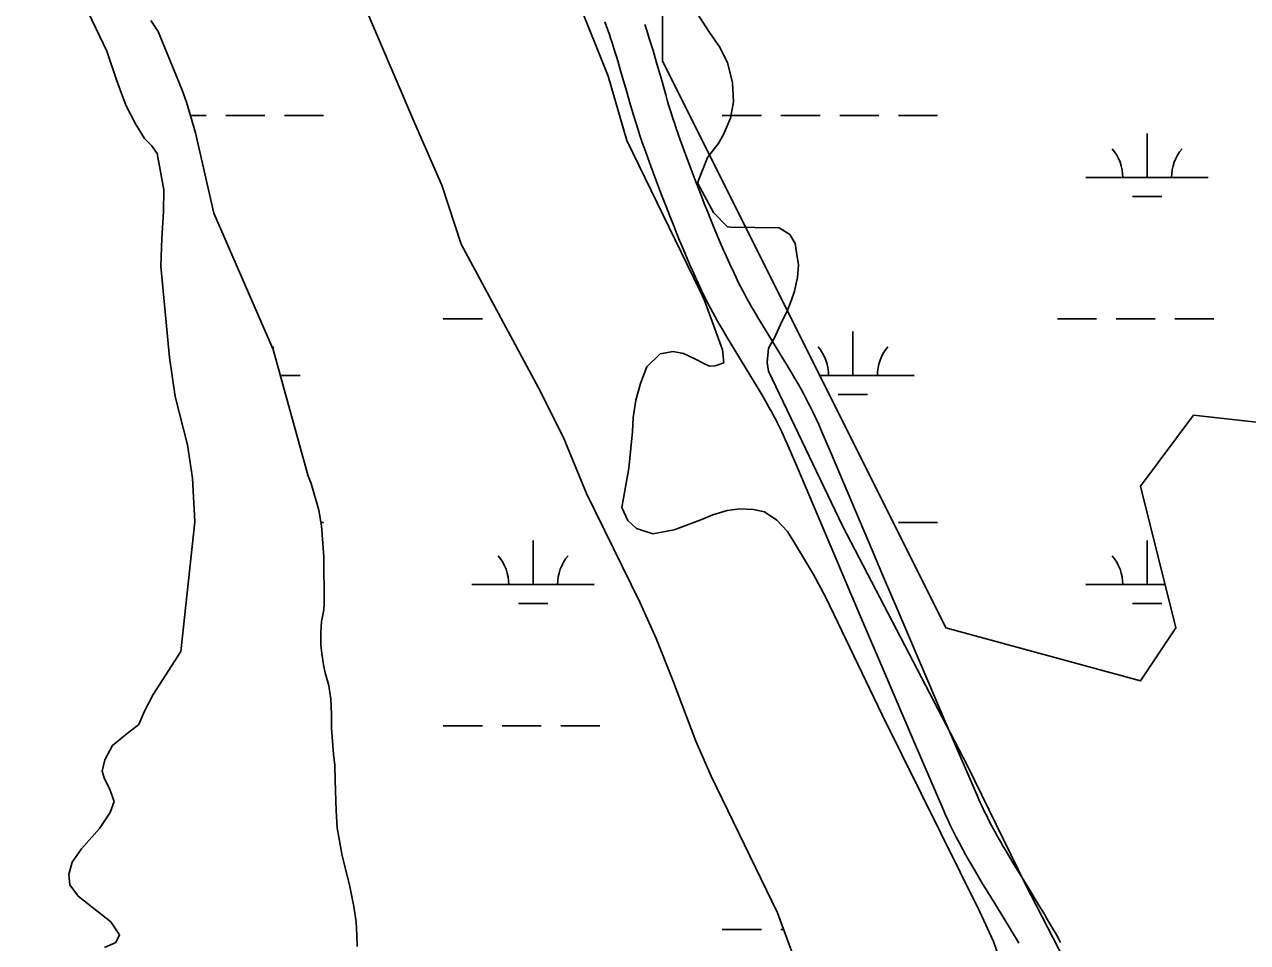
# Model space of a CAD drawing. Extents: x 3161564 to 3199464, y 849354 to 874788.
# Drawn here: x 3181999 to 3182999, y 856709 to 857459 of the extents above; entities that cross this region are included whole.
import ezdxf

# ---------------------------------------------------------------- set-up
doc = ezdxf.new("R2010")
doc.units = 0
for name, color, linetype in [('V-ROAD-CNTR', 7, 'Continuous'), ('V-SITE-VEGE', 7, 'Continuous'), ('V-TOPO-SHOR', 7, 'Continuous'), ('V-WETL-SWMP', 7, 'Continuous')]:
    doc.layers.add(name, color=color, linetype=linetype)

msp = doc.modelspace()

# ---------------------------------------------------------------- linework, layer by layer
at = {"layer": 'V-ROAD-CNTR'}
for points in [[(3182473.74, 857461.14), (3182474.88, 857458.1), (3182475.95, 857455.11), (3182476.97, 857452.21), (3182477.95, 857449.34)], [(3182506.38, 857458.92), (3182508.29, 857453.15), (3182510.05, 857447.65), (3182511.64, 857442.5), (3182513.09, 857437.67), (3182515.72, 857428.69), (3182520.17, 857413.08), (3182523.5, 857401.47), (3182524.76, 857397.18), (3182525.87, 857393.45), (3182527.88, 857386.91), (3182529.41, 857382.07), (3182530.59, 857378.48), (3182532.42, 857373.06), (3182533.35, 857370.42), (3182534.31, 857367.75), (3182539.5, 857353.55), (3182544.09, 857341.16), (3182548.17, 857330.36), (3182551.79, 857320.94), (3182555, 857312.73), (3182557.85, 857305.57), (3182560.37, 857299.32), (3182562.6, 857293.88), (3182564.58, 857289.13), (3182568.1, 857280.82), (3182570.78, 857274.63), (3182572.81, 857270.01), (3182575.93, 857263.08), (3182579.08, 857256.21), (3182580.96, 857252.26), (3182582.82, 857248.47), (3182584.68, 857244.8), (3182586.53, 857241.27), (3182588.36, 857237.85), (3182590.18, 857234.54), (3182591.96, 857231.35), (3182593.72, 857228.25), (3182595.44, 857225.27), (3182598.84, 857219.49), (3182625.66, 857175.42), (3182629.02, 857169.71), (3182631.9, 857164.7), (3182634.39, 857160.28), (3182636.53, 857156.38), (3182638.38, 857152.94), (3182639.97, 857149.91), (3182641.36, 857147.21), (3182643.7, 857142.54), (3182645.43, 857138.97), (3182646.71, 857136.24), (3182648.57, 857132.18), (3182650.35, 857128.11), (3182658.21, 857109.71), (3182671.84, 857077.6), (3182692.22, 857029.44), (3182702.41, 857005.38), (3182712.65, 856981.35), (3182729.01, 856943.07), (3182753.63, 856885.67), (3182778.29, 856828.33), (3182779.45, 856825.67), (3182780.61, 856823.09), (3182781.78, 856820.56), (3182782.95, 856818.07), (3182784.12, 856815.63), (3182785.29, 856813.25), (3182787.69, 856808.51), (3182790.07, 856803.96), (3182792.44, 856799.56), (3182794.78, 856795.3), (3182797.1, 856791.19), (3182799.39, 856787.21), (3182801.64, 856783.35), (3182803.85, 856779.63), (3182808.21, 856772.37), (3182812.36, 856765.58), (3182820.26, 856752.76), (3182827.2, 856741.48), (3182830.23, 856736.49), (3182833.06, 856731.79), (3182835.69, 856727.37), (3182838.13, 856723.19), (3182840.4, 856719.25), (3182842.51, 856715.54), (3182844.46, 856712.04), (3182846.25, 856708.79)], [(3182477.91, 857449.48), (3182479.77, 857443.87), (3182481.42, 857438.67), (3182482.94, 857433.76), (3182484.33, 857429.14), (3182486.9, 857420.36), (3182491.33, 857404.83), (3182494.69, 857393.11), (3182495.99, 857388.67), (3182497.16, 857384.77), (3182499.24, 857377.99), (3182500.86, 857372.87), (3182502.12, 857369.01), (3182504.05, 857363.29), (3182505.07, 857360.39), (3182506.1, 857357.53), (3182511.34, 857343.18), (3182516, 857330.65), (3182520.13, 857319.68), (3182523.81, 857310.1), (3182527.09, 857301.73), (3182530, 857294.41), (3182532.58, 857288.01), (3182534.88, 857282.42), (3182536.92, 857277.52), (3182540.52, 857269.01), (3182543.29, 857262.62), (3182545.4, 857257.82), (3182548.61, 857250.68), (3182551.9, 857243.52), (3182553.94, 857239.21), (3182555.99, 857235.05), (3182558.02, 857231.06), (3182560.02, 857227.23), (3182561.99, 857223.55), (3182563.93, 857220.02), (3182565.83, 857216.62), (3182567.69, 857213.34), (3182569.51, 857210.18), (3182573.09, 857204.09), (3182599.92, 857160.01), (3182603.09, 857154.62), (3182605.82, 857149.87), (3182608.16, 857145.7), (3182610.17, 857142.05), (3182611.89, 857138.86), (3182613.36, 857136.06), (3182614.61, 857133.62), (3182616.79, 857129.28), (3182618.36, 857126.04), (3182619.49, 857123.63), (3182621.18, 857119.94), (3182622.81, 857116.2), (3182630.6, 857097.96), (3182644.22, 857065.89), (3182664.59, 857017.74), (3182674.8, 856993.65), (3182685.05, 856969.57), (3182701.43, 856931.26), (3182726.06, 856873.83), (3182750.77, 856816.39), (3182752.02, 856813.52), (3182753.3, 856810.67), (3182754.58, 856807.89), (3182755.86, 856805.17), (3182757.15, 856802.5), (3182758.44, 856799.87), (3182761.01, 856794.8), (3182763.56, 856789.9), (3182766.09, 856785.21), (3182768.58, 856780.69), (3182771.03, 856776.35), (3182773.43, 856772.17), (3182775.78, 856768.15), (3182778.08, 856764.26), (3182782.55, 856756.82), (3182786.79, 856749.89), (3182794.72, 856737.03), (3182801.61, 856725.83), (3182804.56, 856720.96), (3182807.31, 856716.4), (3182809.85, 856712.12), (3182812.2, 856708.12)]]:
    msp.add_lwpolyline(points, dxfattribs=at)
at = {"layer": 'V-SITE-VEGE'}
for p, q in [((3181999.3, 857577.71), (3182066.64, 857437.29)), ((3182476.45, 857416.78), (3182432.47, 857526.86)), ((3182547.64, 857470.72), (3182558.77, 857453.12)), ((3182558.77, 857453.12), (3182567.43, 857440.78)), ((3182066.64, 857437.29), (3182074.83, 857412.81)), ((3182567.43, 857440.78), (3182573.95, 857427.85)), ((3182573.95, 857427.85), (3182578.09, 857411.19)), ((3182074.83, 857412.81), (3182082.27, 857393.04)), ((3182491.57, 857364.26), (3182476.45, 857416.78)), ((3182578.09, 857411.19), (3182578.78, 857395.64)), ((3182082.27, 857393.04), (3182089.95, 857377.83)), ((3182578.78, 857395.64), (3182576.47, 857382.35)), ((3182576.47, 857382.35), (3182570.72, 857369.04)), ((3182089.95, 857377.83), (3182097.47, 857365.91)), ((3182097.47, 857365.91), (3182103.22, 857360.1)), ((3182551.21, 857242.18), (3182491.57, 857364.26)), ((3182570.72, 857369.04), (3182566.36, 857361.44)), ((3182103.22, 857360.1), (3182107.7, 857353.44)), ((3182107.7, 857353.44), (3182113.36, 857323.95)), ((3182566.36, 857361.44), (3182557.75, 857350.24)), ((3182557.75, 857350.24), (3182549.5, 857329.63)), ((3182113.36, 857323.95), (3182113.08, 857305.82)), ((3182549.5, 857329.63), (3182562.53, 857305.33)), ((3182113.08, 857305.82), (3182111.54, 857284.27)), ((3182562.53, 857305.33), (3182573.9, 857293.72)), ((3182573.9, 857293.72), (3182576.33, 857293.32)), ((3182576.33, 857293.32), (3182616.29, 857292.93)), ((3182616.29, 857292.93), (3182624.89, 857287.44)), ((3182111.54, 857284.27), (3182110.73, 857261.43)), ((3182624.89, 857287.44), (3182629.23, 857279.91)), ((3182629.23, 857279.91), (3182630.73, 857270.93)), ((3182630.73, 857270.93), (3182631.94, 857262.52)), ((3182631.94, 857262.52), (3182631.31, 857252.25)), ((3182110.73, 857261.43), (3182117.76, 857186.72)), ((3182631.31, 857252.25), (3182628.69, 857240.95)), ((3182555.13, 857233.51), (3182551.21, 857242.18)), ((3182569.87, 857193.1), (3182555.13, 857233.51)), ((3182625.91, 857233.08), (3182622.69, 857224.78)), ((3182628.69, 857240.95), (3182625.91, 857233.08)), ((3182622.69, 857224.78), (3182618.34, 857216.18)), ((3182618.34, 857216.18), (3182612.59, 857203.58)), ((3182612.59, 857203.58), (3182607.38, 857194.41)), ((3182570.95, 857182.41), (3182569.87, 857193.1)), ((3182607.38, 857194.41), (3182606.34, 857182.7)), ((3182117.76, 857186.72), (3182122.44, 857155.09)), ((3182508.06, 857179.34), (3182518.96, 857189.84)), ((3182518.96, 857189.84), (3182529.5, 857191.78)), ((3182529.5, 857191.78), (3182537.93, 857190.13)), ((3182537.93, 857190.13), (3182547.24, 857185.78)), ((3182547.24, 857185.78), (3182554.55, 857181.85)), ((3182563.84, 857180.07), (3182570.95, 857182.41)), ((3182606.34, 857182.7), (3182607.54, 857175.57)), ((3182502.89, 857165.59), (3182508.06, 857179.34)), ((3182554.55, 857181.85), (3182559.28, 857179.75)), ((3182559.28, 857179.75), (3182563.84, 857180.07)), ((3182607.54, 857175.57), (3182668.06, 857049.22)), ((3182499, 857152.01), (3182502.89, 857165.59)), ((3182122.44, 857155.09), (3182132.46, 857115.5)), ((3182496.98, 857137.87), (3182499, 857152.01)), ((3182496.36, 857126.44), (3182496.98, 857137.87)), ((3182494.64, 857109.74), (3182496.36, 857126.44)), ((3182132.46, 857115.5), (3182136.68, 857088.14)), ((3182493.32, 857096.46), (3182494.64, 857109.74)), ((3182487.59, 857064.31), (3182493.32, 857096.46)), ((3182136.68, 857088.14), (3182138.68, 857052.48)), ((3182492.38, 857053.64), (3182487.59, 857064.31)), ((3182584.19, 857063.24), (3182573.65, 857061.87)), ((3182595.18, 857062.61), (3182584.19, 857063.24)), ((3182604.33, 857060.69), (3182595.18, 857062.61)), ((3182138.68, 857052.48), (3182127.13, 856946.66)), ((3182499.71, 857047.14), (3182492.38, 857053.64)), ((3182552.31, 857054.27), (3182530.26, 857045.96)), ((3182561.98, 857058.2), (3182552.31, 857054.27)), ((3182573.65, 857061.87), (3182561.98, 857058.2)), ((3182614.23, 857053.92), (3182604.33, 857060.69)), ((3182623.01, 857044.57), (3182614.23, 857053.92)), ((3182512.87, 857042.68), (3182499.71, 857047.14)), ((3182530.26, 857045.96), (3182512.87, 857042.68)), ((3182629.52, 857034.07), (3182623.01, 857044.57)), ((3182668.06, 857049.22), (3182769.81, 856853.57)), ((3182644.41, 857009.51), (3182629.52, 857034.07)), ((3182654.27, 856990.61), (3182644.41, 857009.51)), ((3182700.27, 856895.38), (3182654.27, 856990.61)), ((3182127.13, 856946.66), (3182104.44, 856911.52)), ((3182104.44, 856911.52), (3182097.42, 856897.91)), ((3182097.42, 856897.91), (3182092.66, 856886.89)), ((3182780.34, 856733.95), (3182700.27, 856895.38)), ((3182092.66, 856886.89), (3182082.02, 856878.52)), ((3182082.02, 856878.52), (3182071.39, 856869.88)), ((3182071.39, 856869.88), (3182064.92, 856858.12)), ((3182064.92, 856858.12), (3182062.86, 856848.69)), ((3182769.81, 856853.57), (3182817.69, 856756.08)), ((3182062.86, 856848.69), (3182064.33, 856843.28)), ((3182064.33, 856843.28), (3182068.98, 856833.76)), ((3182068.98, 856833.76), (3182072.76, 856824.09)), ((3182072.76, 856824.09), (3182069.27, 856815.07)), ((3182069.27, 856815.07), (3182060.67, 856801.87)), ((3182060.67, 856801.87), (3182045.97, 856785.34)), ((3182045.97, 856785.34), (3182038.35, 856774.29)), ((3182038.35, 856774.29), (3182035.44, 856764.28)), ((3182035.44, 856764.28), (3182036.5, 856756.02)), ((3182036.5, 856756.02), (3182043.14, 856746.65)), ((3182817.69, 856756.08), (3182860.31, 856673.39)), ((3182043.14, 856746.65), (3182069.99, 856725.75)), ((3182791.53, 856709.5), (3182780.34, 856733.95)), ((3182069.99, 856725.75), (3182077.07, 856715.11)), ((3182077.07, 856715.11), (3182073.98, 856708.81)), ((3182073.98, 856708.81), (3182064.6, 856704.74)), ((3182811.4, 856652.3), (3182791.53, 856709.5))]:
    msp.add_line(p, q, dxfattribs=at)
at = {"layer": 'V-TOPO-SHOR'}
msp.add_lwpolyline([(3182102.53, 857462.2), (3182108.46, 857453.26), (3182128.25, 857405.34), (3182131.76, 857395.38), (3182139.09, 857370.47), (3182154.18, 857304.67), (3182202.6, 857193.49), (3182231.26, 857089.99), (3182233.59, 857083.87), (3182239.91, 857061.95), (3182242.01, 857049.27), (3182244.07, 857023.89), (3182244.38, 856985.22), (3182243.99, 856980.65), (3182242.21, 856971.08), (3182241.43, 856962.23), (3182241.51, 856952.1), (3182242.28, 856944.97), (3182243.64, 856935.57), (3182245.12, 856929.16), (3182248.2, 856918.91), (3182249.86, 856907.65), (3182250.39, 856894.96), (3182250.34, 856883.97), (3182251.94, 856862.58), (3182252.87, 856853.74), (3182253.4, 856841.47), (3182254.17, 856816.37), (3182254.85, 856802.53), (3182259.03, 856779.59), (3182264.93, 856755.82), (3182268.5, 856738.29), (3182270.32, 856725.61), (3182271.12, 856714.77), (3182271.19, 856705.5)], dxfattribs=at)
at = {"layer": 'V-WETL-SWMP'}
for p, q in [((3182271.11, 857488.84), (3182318.38, 857378.07)), ((3182108.46, 857453.26), (3182102.53, 857462.2)), ((3182128.25, 857405.34), (3182108.46, 857453.26)), ((3182131.76, 857395.38), (3182128.25, 857405.34)), ((3182139.09, 857370.47), (3182131.76, 857395.38)), ((3182134.93, 857384.62), (3182147.78, 857384.62)), ((3182163.78, 857384.62), (3182195.78, 857384.62)), ((3182211.78, 857384.62), (3182243.78, 857384.62)), ((3182569.69, 857384.62), (3182601.69, 857384.62)), ((3182617.69, 857384.62), (3182649.69, 857384.62)), ((3182665.69, 857384.62), (3182697.69, 857384.62)), ((3182713.69, 857384.62), (3182745.69, 857384.62)), ((3182318.38, 857378.07), (3182340.48, 857327.6)), ((3182154.18, 857304.67), (3182139.09, 857370.47)), ((3182917.01, 857333.88), (3182917.01, 857369.88)), ((3182867.01, 857333.88), (3182967.01, 857333.88)), ((3182340.48, 857327.6), (3182356.28, 857279.36)), ((3182905.01, 857318.45), (3182929.01, 857318.45)), ((3182202.6, 857193.49), (3182154.18, 857304.67)), ((3182356.28, 857279.36), (3182419.59, 857162.16)), ((3182341.69, 857218.44), (3182373.69, 857218.44)), ((3182843.6, 857218.44), (3182875.6, 857218.44)), ((3182891.6, 857218.44), (3182923.6, 857218.44)), ((3182939.6, 857218.44), (3182971.6, 857218.44)), ((3182676.54, 857172.01), (3182676.54, 857208.01)), ((3182231.26, 857089.99), (3182202.6, 857193.49)), ((3182208.54, 857172.01), (3182224.63, 857172.01)), ((3182649.46, 857172.01), (3182726.54, 857172.01)), ((3182419.59, 857162.16), (3182439.75, 857121.94)), ((3182664.54, 857156.58), (3182688.54, 857156.58)), ((3182439.75, 857121.94), (3182458.81, 857075.72)), ((3182233.59, 857083.87), (3182231.26, 857089.99)), ((3182239.91, 857061.95), (3182233.59, 857083.87)), ((3182458.81, 857075.72), (3182502.63, 856986.33)), ((3182242.01, 857049.27), (3182239.91, 857061.95)), ((3182241.56, 857051.94), (3182243.78, 857051.94)), ((3182244.07, 857023.89), (3182242.01, 857049.27)), ((3182713.69, 857051.94), (3182745.69, 857051.94)), ((3182415.1, 857001.2), (3182415.1, 857037.2)), ((3182917.01, 857001.2), (3182917.01, 857037.2)), ((3182244.38, 856985.22), (3182244.07, 857023.89)), ((3182365.1, 857001.2), (3182465.1, 857001.2)), ((3182867.01, 857001.2), (3182931.72, 857001.2)), ((3182243.99, 856980.66), (3182244.38, 856985.22)), ((3182403.1, 856985.77), (3182427.1, 856985.77)), ((3182502.63, 856986.33), (3182515.71, 856957.33)), ((3182905.01, 856985.77), (3182929.01, 856985.77)), ((3182242.21, 856971.08), (3182243.99, 856980.66)), ((3182241.43, 856962.23), (3182242.21, 856971.08)), ((3182241.51, 856952.1), (3182241.43, 856962.23)), ((3182515.71, 856957.33), (3182528.97, 856923.62)), ((3182242.28, 856944.97), (3182241.51, 856952.1)), ((3182243.64, 856935.57), (3182242.28, 856944.97)), ((3182245.12, 856929.16), (3182243.64, 856935.57)), ((3182248.2, 856918.91), (3182245.12, 856929.16)), ((3182528.97, 856923.62), (3182548.21, 856873.41)), ((3182249.86, 856907.65), (3182248.2, 856918.91)), ((3182250.39, 856894.96), (3182249.86, 856907.65)), ((3182250.34, 856883.97), (3182250.39, 856894.96)), ((3182251.94, 856862.58), (3182250.34, 856883.97)), ((3182341.69, 856885.77), (3182373.69, 856885.77)), ((3182389.69, 856885.77), (3182421.69, 856885.77)), ((3182437.69, 856885.77), (3182469.69, 856885.77)), ((3182548.21, 856873.41), (3182560.57, 856844.69)), ((3182252.87, 856853.74), (3182251.94, 856862.58)), ((3182253.4, 856841.47), (3182252.87, 856853.74)), ((3182560.57, 856844.69), (3182614.84, 856733.12)), ((3182254.17, 856816.37), (3182253.4, 856841.47)), ((3182254.85, 856802.53), (3182254.17, 856816.37)), ((3182259.03, 856779.6), (3182254.85, 856802.53)), ((3182264.93, 856755.82), (3182259.03, 856779.6)), ((3182268.5, 856738.29), (3182264.93, 856755.82)), ((3182270.32, 856725.61), (3182268.5, 856738.29)), ((3182614.84, 856733.12), (3182628.12, 856696.7)), ((3182271.12, 856714.77), (3182270.32, 856725.61)), ((3182271.19, 856705.5), (3182271.12, 856714.77)), ((3182569.69, 856719.27), (3182601.69, 856719.27)), ((3182617.69, 856719.27), (3182619.89, 856719.27))]:
    msp.add_line(p, q, dxfattribs=at)
msp.add_lwpolyline([(3184041.16, 855374.5), (3184041.16, 857125.26), (3184025.82, 857125.26), (3183939, 857168.71), (3183577.23, 857299.04), (3183374.64, 857385.93), (3183099.7, 857487.31), (3182940.53, 857516.27), (3182882.65, 857559.71), (3182781.35, 857661.09), (3182694.53, 857690.05), (3182578.76, 857646.6), (3182520.88, 857588.68), (3182520.88, 857429.38), (3182752.41, 856965.96), (3182911.59, 856922.52), (3182940.53, 856965.96), (3182911.59, 857081.82), (3182955, 857139.74), (3183085.23, 857125.26), (3183114.17, 856994.93), (3183157.59, 856835.63), (3183215.47, 856589.44)], dxfattribs=at)
for centre, start, end in [((3182861.77, 857334.35), 359.22818, 40.77184), ((3182972.25, 857334.35), 139.22818, 180.77184), ((3182229.87, 857172.49), 139.22818, 141.67204), ((3182621.29, 857172.49), 359.22818, 40.77184), ((3182731.78, 857172.49), 139.22818, 180.77184), ((3182359.86, 857001.68), 359.22818, 40.77184), ((3182470.34, 857001.68), 139.22818, 180.77184), ((3182861.77, 857001.68), 359.22818, 40.77184)]:
    msp.add_arc(centre, 35.25, start, end, dxfattribs=at)

doc.saveas('drawing.dxf')
